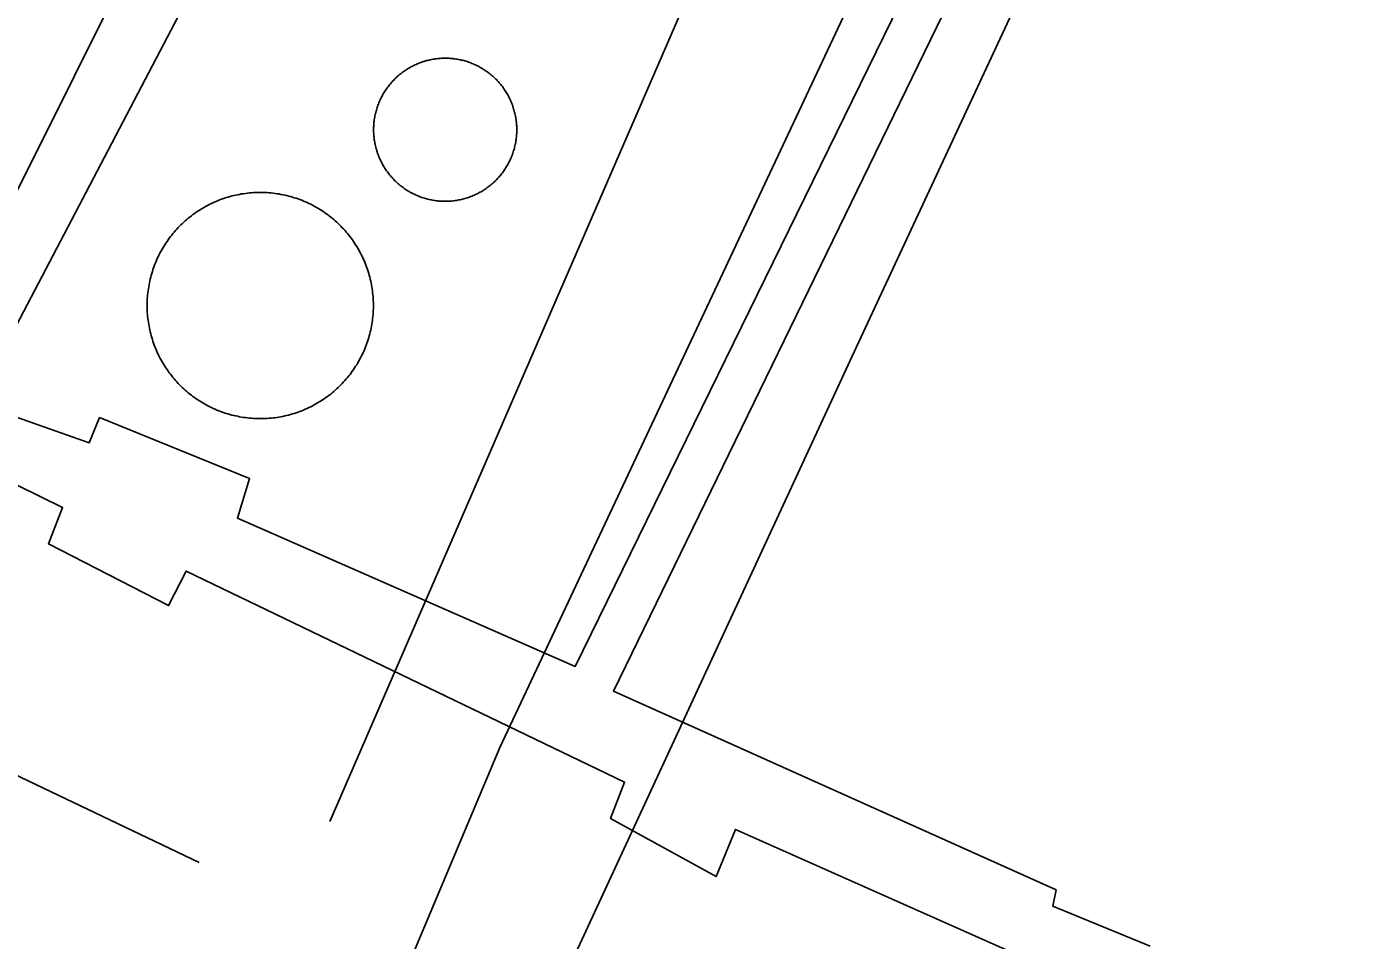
# Model space of a CAD drawing. Extents: x 3683613 to 3738215, y 469626 to 495384.
# Drawn here: x 3700795.9 to 3700999.4, y 479092.2 to 479231.2 of the extents above; entities that cross this region are included whole.
import ezdxf

# ---------------------------------------------------------------- set-up
doc = ezdxf.new("R2010")
doc.units = 0
for name, color, linetype in [('V-DOMW-TANK', 7, 'Continuous'), ('V-RAIL-TRAK', 7, 'Continuous'), ('V-ROAD-CNTR', 7, 'Continuous'), ('V-UTIL-LINE', 7, 'Continuous')]:
    doc.layers.add(name, color=color, linetype=linetype)

msp = doc.modelspace()

# ---------------------------------------------------------------- linework, layer by layer
at = {"layer": 'V-DOMW-TANK'}
for points in [[(3700852.15, 479223.52), (3700852.29, 479223.65), (3700852.44, 479223.78), (3700852.58, 479223.9), (3700852.73, 479224.02), (3700852.88, 479224.14), (3700853.03, 479224.25), (3700853.18, 479224.37), (3700853.33, 479224.48), (3700853.49, 479224.59), (3700853.65, 479224.69), (3700853.81, 479224.79), (3700853.97, 479224.89), (3700854.14, 479224.99), (3700854.3, 479225.08), (3700854.47, 479225.17), (3700854.64, 479225.26), (3700854.81, 479225.35), (3700854.98, 479225.43), (3700855.15, 479225.51), (3700855.33, 479225.58), (3700855.5, 479225.66), (3700855.68, 479225.73), (3700855.86, 479225.79), (3700856.04, 479225.85), (3700856.21, 479225.92), (3700856.4, 479225.97), (3700856.58, 479226.03), (3700856.76, 479226.08), (3700856.95, 479226.12), (3700857.13, 479226.17), (3700857.32, 479226.21), (3700857.5, 479226.25), (3700857.69, 479226.29), (3700857.88, 479226.32), (3700858.06, 479226.34), (3700858.25, 479226.37), (3700858.44, 479226.39), (3700858.63, 479226.41), (3700858.82, 479226.42), (3700859.01, 479226.43), (3700859.2, 479226.44), (3700859.39, 479226.45), (3700859.58, 479226.45), (3700859.77, 479226.45), (3700859.96, 479226.45), (3700860.15, 479226.44), (3700860.34, 479226.42), (3700860.53, 479226.41), (3700860.72, 479226.39), (3700860.91, 479226.37), (3700861.1, 479226.34), (3700861.28, 479226.32), (3700861.47, 479226.29), (3700861.66, 479226.25), (3700861.85, 479226.21), (3700862.03, 479226.17), (3700862.22, 479226.13), (3700862.4, 479226.08), (3700862.58, 479226.03), (3700862.76, 479225.98)], [(3700862.76, 479225.98), (3700862.95, 479225.92), (3700863.13, 479225.86), (3700863.31, 479225.8), (3700863.48, 479225.73), (3700863.66, 479225.66), (3700863.84, 479225.59), (3700864.01, 479225.51), (3700864.18, 479225.43), (3700864.36, 479225.35), (3700864.53, 479225.27), (3700864.69, 479225.18), (3700864.86, 479225.09), (3700865.02, 479224.99), (3700865.19, 479224.9), (3700865.35, 479224.8), (3700865.51, 479224.7), (3700865.67, 479224.59), (3700865.83, 479224.48), (3700865.98, 479224.37), (3700866.14, 479224.26), (3700866.29, 479224.15), (3700866.43, 479224.03), (3700866.58, 479223.91), (3700866.73, 479223.78), (3700866.87, 479223.66), (3700867.01, 479223.53), (3700867.15, 479223.4), (3700867.28, 479223.26), (3700867.42, 479223.13), (3700867.55, 479222.99), (3700867.68, 479222.85), (3700867.8, 479222.71), (3700867.93, 479222.56), (3700868.05, 479222.42), (3700868.17, 479222.27), (3700868.28, 479222.12), (3700868.39, 479221.97), (3700868.5, 479221.81), (3700868.61, 479221.65), (3700868.72, 479221.5), (3700868.82, 479221.34), (3700868.92, 479221.17), (3700869.02, 479221.01), (3700869.11, 479220.85), (3700869.2, 479220.68), (3700869.29, 479220.51), (3700869.37, 479220.34), (3700869.45, 479220.17), (3700869.53, 479220), (3700869.61, 479219.82), (3700869.68, 479219.65), (3700869.75, 479219.47), (3700869.82, 479219.29), (3700869.88, 479219.11), (3700869.94, 479218.93), (3700870, 479218.75), (3700870.05, 479218.57), (3700870.1, 479218.38), (3700870.15, 479218.2), (3700870.2, 479218.02), (3700870.24, 479217.83), (3700870.27, 479217.64), (3700870.31, 479217.46), (3700870.34, 479217.27), (3700870.37, 479217.08), (3700870.4, 479216.89), (3700870.42, 479216.7), (3700870.43, 479216.51), (3700870.45, 479216.33), (3700870.46, 479216.14), (3700870.47, 479215.95), (3700870.48, 479215.76), (3700870.48, 479215.57), (3700870.48, 479215.38), (3700870.47, 479215.18), (3700870.46, 479215), (3700870.45, 479214.81), (3700870.44, 479214.62), (3700870.42, 479214.43), (3700870.4, 479214.24), (3700870.37, 479214.05), (3700870.34, 479213.86), (3700870.31, 479213.68), (3700870.28, 479213.49), (3700870.24, 479213.3), (3700870.2, 479213.12), (3700870.15, 479212.93), (3700870.11, 479212.75), (3700870.06, 479212.56), (3700870, 479212.38), (3700869.94, 479212.2), (3700869.88, 479212.02), (3700869.82, 479211.84), (3700869.75, 479211.66), (3700869.69, 479211.49), (3700869.61, 479211.31), (3700869.54, 479211.14), (3700869.46, 479210.96), (3700869.38, 479210.79), (3700869.29, 479210.62)], [(3700853.03, 479206.86), (3700852.89, 479206.97), (3700852.74, 479207.09), (3700852.59, 479207.21), (3700852.45, 479207.34), (3700852.3, 479207.46), (3700852.16, 479207.59), (3700852.02, 479207.72), (3700851.89, 479207.85), (3700851.76, 479207.99), (3700851.62, 479208.13), (3700851.5, 479208.27), (3700851.37, 479208.41), (3700851.25, 479208.55), (3700851.13, 479208.7), (3700851.01, 479208.85), (3700850.89, 479209), (3700850.78, 479209.15), (3700850.67, 479209.31), (3700850.56, 479209.47), (3700850.46, 479209.62), (3700850.35, 479209.78), (3700850.25, 479209.95), (3700850.16, 479210.11), (3700850.06, 479210.28), (3700849.97, 479210.44), (3700849.89, 479210.61), (3700849.8, 479210.78), (3700849.72, 479210.95), (3700849.64, 479211.13), (3700849.56, 479211.3), (3700849.49, 479211.48), (3700849.42, 479211.65), (3700849.35, 479211.83), (3700849.29, 479212.01), (3700849.23, 479212.19), (3700849.17, 479212.37), (3700849.12, 479212.55), (3700849.07, 479212.73), (3700849.02, 479212.92), (3700848.98, 479213.1), (3700848.93, 479213.29), (3700848.9, 479213.48), (3700848.86, 479213.66), (3700848.83, 479213.85), (3700848.8, 479214.04), (3700848.78, 479214.23), (3700848.76, 479214.42), (3700848.74, 479214.6), (3700848.72, 479214.8), (3700848.71, 479214.98), (3700848.7, 479215.17), (3700848.7, 479215.36), (3700848.7, 479215.55), (3700848.7, 479215.74), (3700848.7, 479215.93), (3700848.71, 479216.12), (3700848.72, 479216.31), (3700848.74, 479216.5), (3700848.75, 479216.69), (3700848.78, 479216.88), (3700848.8, 479217.07), (3700848.83, 479217.26), (3700848.86, 479217.45), (3700848.9, 479217.63), (3700848.93, 479217.82), (3700848.97, 479218.01), (3700849.02, 479218.19), (3700849.06, 479218.37), (3700849.12, 479218.56), (3700849.17, 479218.74), (3700849.23, 479218.92), (3700849.29, 479219.1), (3700849.35, 479219.28), (3700849.42, 479219.46), (3700849.49, 479219.64), (3700849.56, 479219.81), (3700849.64, 479219.98), (3700849.71, 479220.16), (3700849.79, 479220.33), (3700849.88, 479220.5), (3700849.97, 479220.67), (3700850.06, 479220.84), (3700850.15, 479221), (3700850.25, 479221.17), (3700850.35, 479221.33), (3700850.45, 479221.49), (3700850.55, 479221.64), (3700850.66, 479221.8), (3700850.77, 479221.96), (3700850.89, 479222.11), (3700851, 479222.26), (3700851.12, 479222.41), (3700851.24, 479222.56), (3700851.36, 479222.7), (3700851.49, 479222.84), (3700851.62, 479222.98), (3700851.75, 479223.12), (3700851.88, 479223.26), (3700852.02, 479223.39), (3700852.15, 479223.52)], [(3700869.29, 479210.62), (3700869.2, 479210.45), (3700869.11, 479210.29), (3700869.02, 479210.12), (3700868.92, 479209.96), (3700868.82, 479209.79), (3700868.72, 479209.63), (3700868.62, 479209.48), (3700868.51, 479209.32), (3700868.4, 479209.16), (3700868.29, 479209.01), (3700868.17, 479208.86), (3700868.05, 479208.71), (3700867.93, 479208.56), (3700867.81, 479208.42), (3700867.68, 479208.28), (3700867.56, 479208.14), (3700867.42, 479208), (3700867.29, 479207.86), (3700867.16, 479207.73), (3700867.02, 479207.6), (3700866.88, 479207.47), (3700866.74, 479207.35), (3700866.59, 479207.22), (3700866.45, 479207.1), (3700866.29, 479206.98), (3700866.14, 479206.87), (3700865.99, 479206.75), (3700865.84, 479206.64), (3700865.68, 479206.53), (3700865.52, 479206.43), (3700865.36, 479206.33), (3700865.2, 479206.23), (3700865.04, 479206.13), (3700864.87, 479206.04), (3700864.7, 479205.95), (3700864.54, 479205.86), (3700864.37, 479205.77), (3700864.19, 479205.69), (3700864.02, 479205.61), (3700863.85, 479205.54), (3700863.67, 479205.47), (3700863.49, 479205.4), (3700863.31, 479205.33), (3700863.14, 479205.26), (3700862.96, 479205.21), (3700862.77, 479205.15), (3700862.59, 479205.09), (3700862.41, 479205.04), (3700862.23, 479204.99), (3700862.04, 479204.95), (3700861.85, 479204.91), (3700861.67, 479204.87), (3700861.48, 479204.84), (3700861.3, 479204.81), (3700861.11, 479204.78), (3700860.92, 479204.75), (3700860.73, 479204.73), (3700860.54, 479204.71), (3700860.35, 479204.7), (3700860.16, 479204.68), (3700859.97, 479204.68), (3700859.78, 479204.67), (3700859.59, 479204.67), (3700859.4, 479204.67), (3700859.21, 479204.68), (3700859.02, 479204.68), (3700858.83, 479204.7), (3700858.64, 479204.71), (3700858.45, 479204.73), (3700858.27, 479204.75), (3700858.08, 479204.78), (3700857.89, 479204.8), (3700857.7, 479204.83), (3700857.51, 479204.87), (3700857.33, 479204.91), (3700857.14, 479204.95), (3700856.96, 479204.99), (3700856.77, 479205.04), (3700856.59, 479205.09), (3700856.41, 479205.14), (3700856.23, 479205.2), (3700856.04, 479205.26), (3700855.87, 479205.32), (3700855.69, 479205.39), (3700855.51, 479205.46), (3700855.34, 479205.53), (3700855.16, 479205.61), (3700854.99, 479205.69), (3700854.82, 479205.77), (3700854.65, 479205.85), (3700854.48, 479205.94), (3700854.31, 479206.03), (3700854.15, 479206.13), (3700853.98, 479206.22), (3700853.82, 479206.32), (3700853.66, 479206.42), (3700853.5, 479206.53), (3700853.34, 479206.64), (3700853.19, 479206.75), (3700853.03, 479206.86)], [(3700814.94, 479193.7), (3700815.03, 479193.99), (3700815.12, 479194.28), (3700815.22, 479194.56), (3700815.33, 479194.84), (3700815.43, 479195.12), (3700815.54, 479195.4), (3700815.66, 479195.68), (3700815.78, 479195.95), (3700815.91, 479196.22), (3700816.04, 479196.49), (3700816.18, 479196.76), (3700816.32, 479197.03), (3700816.46, 479197.29), (3700816.62, 479197.55), (3700816.77, 479197.81), (3700816.93, 479198.06), (3700817.09, 479198.31), (3700817.26, 479198.56), (3700817.43, 479198.81), (3700817.61, 479199.05), (3700817.79, 479199.29), (3700817.98, 479199.53), (3700818.17, 479199.76), (3700818.36, 479199.99), (3700818.56, 479200.22), (3700818.76, 479200.44), (3700818.96, 479200.66), (3700819.17, 479200.88), (3700819.38, 479201.09), (3700819.6, 479201.3), (3700819.82, 479201.5), (3700820.04, 479201.7), (3700820.27, 479201.9), (3700820.5, 479202.09), (3700820.73, 479202.28), (3700820.97, 479202.47), (3700821.21, 479202.65), (3700821.45, 479202.83), (3700821.7, 479203), (3700821.95, 479203.17), (3700822.2, 479203.33), (3700822.45, 479203.49), (3700822.71, 479203.64), (3700822.97, 479203.79), (3700823.23, 479203.94), (3700823.5, 479204.08), (3700823.77, 479204.22), (3700824.04, 479204.35), (3700824.31, 479204.47), (3700824.58, 479204.6), (3700824.86, 479204.71), (3700825.14, 479204.83), (3700825.42, 479204.93), (3700825.7, 479205.04), (3700825.99, 479205.13), (3700826.27, 479205.23), (3700826.56, 479205.31), (3700826.85, 479205.4), (3700827.14, 479205.48), (3700827.43, 479205.55)], [(3700827.43, 479205.55), (3700827.72, 479205.61), (3700828.02, 479205.68), (3700828.31, 479205.73), (3700828.61, 479205.79), (3700828.9, 479205.83), (3700829.2, 479205.88), (3700829.5, 479205.91), (3700829.8, 479205.94), (3700830.1, 479205.97), (3700830.4, 479205.99), (3700830.7, 479206.01), (3700831, 479206.02), (3700831.29, 479206.02), (3700831.6, 479206.02), (3700831.9, 479206.02), (3700832.2, 479206.01), (3700832.5, 479205.99), (3700832.8, 479205.97), (3700833.1, 479205.94), (3700833.4, 479205.91), (3700833.7, 479205.88), (3700833.99, 479205.83), (3700834.29, 479205.79), (3700834.58, 479205.73), (3700834.88, 479205.68), (3700835.17, 479205.61), (3700835.47, 479205.54), (3700835.76, 479205.47), (3700836.05, 479205.4), (3700836.33, 479205.31), (3700836.62, 479205.22), (3700836.91, 479205.13), (3700837.19, 479205.03), (3700837.48, 479204.93), (3700837.76, 479204.82), (3700838.04, 479204.71), (3700838.31, 479204.59), (3700838.59, 479204.47), (3700838.86, 479204.34), (3700839.13, 479204.21), (3700839.4, 479204.07), (3700839.66, 479203.93), (3700839.92, 479203.79), (3700840.19, 479203.64), (3700840.44, 479203.48), (3700840.7, 479203.33), (3700840.95, 479203.16), (3700841.2, 479202.99), (3700841.44, 479202.82), (3700841.68, 479202.64), (3700841.92, 479202.47), (3700842.16, 479202.28), (3700842.4, 479202.09), (3700842.62, 479201.9), (3700842.85, 479201.7), (3700843.08, 479201.5), (3700843.29, 479201.29), (3700843.51, 479201.08), (3700843.72, 479200.87), (3700843.93, 479200.65), (3700844.14, 479200.44), (3700844.34, 479200.21), (3700844.53, 479199.98), (3700844.73, 479199.76), (3700844.92, 479199.52), (3700845.1, 479199.28), (3700845.28, 479199.04), (3700845.46, 479198.8), (3700845.63, 479198.55), (3700845.8, 479198.31), (3700845.96, 479198.05), (3700846.12, 479197.8), (3700846.28, 479197.54), (3700846.43, 479197.28), (3700846.57, 479197.02), (3700846.71, 479196.76), (3700846.85, 479196.49), (3700846.98, 479196.22), (3700847.11, 479195.94), (3700847.23, 479195.67), (3700847.35, 479195.39), (3700847.46, 479195.11), (3700847.57, 479194.83), (3700847.67, 479194.55), (3700847.77, 479194.27), (3700847.86, 479193.98), (3700847.95, 479193.7), (3700848.03, 479193.41), (3700848.11, 479193.12), (3700848.18, 479192.83), (3700848.25, 479192.53), (3700848.31, 479192.24), (3700848.37, 479191.94), (3700848.42, 479191.65), (3700848.47, 479191.35), (3700848.51, 479191.05), (3700848.54, 479190.75), (3700848.58, 479190.46), (3700848.6, 479190.16), (3700848.62, 479189.86)], [(3700829.49, 479171.71), (3700829.19, 479171.75), (3700828.9, 479171.79), (3700828.6, 479171.84), (3700828.3, 479171.89), (3700828.01, 479171.95), (3700827.71, 479172.01), (3700827.42, 479172.07), (3700827.13, 479172.15), (3700826.84, 479172.22), (3700826.55, 479172.31), (3700826.27, 479172.4), (3700825.98, 479172.49), (3700825.69, 479172.59), (3700825.41, 479172.69), (3700825.13, 479172.8), (3700824.85, 479172.91), (3700824.58, 479173.03), (3700824.3, 479173.15), (3700824.03, 479173.28), (3700823.76, 479173.41), (3700823.49, 479173.54), (3700823.23, 479173.69), (3700822.97, 479173.83), (3700822.71, 479173.98), (3700822.45, 479174.14), (3700822.19, 479174.3), (3700821.94, 479174.46), (3700821.69, 479174.63), (3700821.45, 479174.8), (3700821.2, 479174.98), (3700820.96, 479175.16), (3700820.73, 479175.34), (3700820.49, 479175.53), (3700820.26, 479175.73), (3700820.04, 479175.92), (3700819.81, 479176.12), (3700819.59, 479176.33), (3700819.38, 479176.54), (3700819.17, 479176.75), (3700818.96, 479176.97), (3700818.75, 479177.19), (3700818.55, 479177.41), (3700818.35, 479177.64), (3700818.16, 479177.87), (3700817.97, 479178.1), (3700817.79, 479178.34), (3700817.61, 479178.58), (3700817.43, 479178.82), (3700817.26, 479179.06), (3700817.09, 479179.31), (3700816.93, 479179.57), (3700816.77, 479179.82), (3700816.61, 479180.08), (3700816.46, 479180.34), (3700816.32, 479180.6), (3700816.18, 479180.87), (3700816.04, 479181.14), (3700815.91, 479181.41), (3700815.78, 479181.68), (3700815.66, 479181.95), (3700815.54, 479182.23), (3700815.43, 479182.51), (3700815.32, 479182.79), (3700815.22, 479183.07), (3700815.12, 479183.35), (3700815.03, 479183.64), (3700814.94, 479183.93), (3700814.86, 479184.22), (3700814.78, 479184.51), (3700814.71, 479184.8), (3700814.64, 479185.09), (3700814.58, 479185.38), (3700814.52, 479185.68), (3700814.47, 479185.97), (3700814.42, 479186.27), (3700814.38, 479186.57), (3700814.34, 479186.86), (3700814.31, 479187.16), (3700814.28, 479187.47), (3700814.26, 479187.76), (3700814.25, 479188.06), (3700814.24, 479188.36), (3700814.23, 479188.66), (3700814.23, 479188.96), (3700814.24, 479189.27), (3700814.25, 479189.56), (3700814.26, 479189.86), (3700814.29, 479190.16), (3700814.31, 479190.46), (3700814.34, 479190.76), (3700814.38, 479191.06), (3700814.42, 479191.36), (3700814.47, 479191.66), (3700814.52, 479191.95), (3700814.58, 479192.24), (3700814.64, 479192.54), (3700814.71, 479192.83), (3700814.78, 479193.12), (3700814.86, 479193.42), (3700814.94, 479193.7)], [(3700848.62, 479189.86), (3700848.64, 479189.56), (3700848.65, 479189.26), (3700848.65, 479188.96), (3700848.65, 479188.66), (3700848.65, 479188.36), (3700848.64, 479188.05), (3700848.62, 479187.76), (3700848.6, 479187.46), (3700848.58, 479187.16), (3700848.54, 479186.86), (3700848.51, 479186.56), (3700848.46, 479186.26), (3700848.42, 479185.97), (3700848.37, 479185.67), (3700848.31, 479185.37), (3700848.25, 479185.08), (3700848.18, 479184.79), (3700848.11, 479184.5), (3700848.03, 479184.21), (3700847.95, 479183.92), (3700847.86, 479183.63), (3700847.77, 479183.35), (3700847.67, 479183.06), (3700847.56, 479182.78), (3700847.46, 479182.5), (3700847.34, 479182.22), (3700847.23, 479181.94), (3700847.1, 479181.67), (3700846.98, 479181.4), (3700846.85, 479181.13), (3700846.71, 479180.86), (3700846.57, 479180.59), (3700846.42, 479180.33), (3700846.27, 479180.07), (3700846.12, 479179.81), (3700845.96, 479179.56), (3700845.79, 479179.31), (3700845.63, 479179.06), (3700845.45, 479178.81), (3700845.28, 479178.57), (3700845.1, 479178.33), (3700844.91, 479178.09), (3700844.72, 479177.86), (3700844.53, 479177.63), (3700844.33, 479177.4), (3700844.13, 479177.18), (3700843.93, 479176.96), (3700843.72, 479176.74), (3700843.5, 479176.53), (3700843.29, 479176.32), (3700843.07, 479176.12), (3700842.85, 479175.92), (3700842.62, 479175.72), (3700842.39, 479175.53), (3700842.16, 479175.34), (3700841.92, 479175.15), (3700841.68, 479174.97), (3700841.44, 479174.8), (3700841.19, 479174.62), (3700840.94, 479174.46), (3700840.69, 479174.29), (3700840.43, 479174.13), (3700840.18, 479173.98), (3700839.92, 479173.83), (3700839.65, 479173.68), (3700839.39, 479173.54), (3700839.12, 479173.41), (3700838.85, 479173.28), (3700838.58, 479173.15), (3700838.3, 479173.03), (3700838.03, 479172.91), (3700837.75, 479172.79), (3700837.47, 479172.69), (3700837.19, 479172.58), (3700836.9, 479172.49), (3700836.62, 479172.39), (3700836.33, 479172.31), (3700836.04, 479172.22), (3700835.75, 479172.15), (3700835.46, 479172.07), (3700835.17, 479172.01), (3700834.87, 479171.94), (3700834.58, 479171.89), (3700834.28, 479171.84), (3700833.98, 479171.79), (3700833.69, 479171.74), (3700833.39, 479171.71), (3700833.09, 479171.68), (3700832.79, 479171.65), (3700832.49, 479171.63), (3700832.19, 479171.62), (3700831.89, 479171.6), (3700831.59, 479171.6), (3700831.29, 479171.6), (3700830.99, 479171.6), (3700830.69, 479171.62), (3700830.39, 479171.63), (3700830.09, 479171.65), (3700829.79, 479171.68), (3700829.49, 479171.71)]]:
    msp.add_lwpolyline(points, dxfattribs=at)
at = {"layer": 'V-RAIL-TRAK'}
for points in [[(3700767.63, 478852.07), (3700785.98, 478901.86), (3700806.95, 478961.61), (3700844.68, 479066.45), (3700854.2, 479089.01), (3700867.91, 479121.54), (3700978.82, 479357.56)], [(3700396.54, 478003.92), (3700416.58, 478071.64), (3700426.07, 478103.7), (3700460.6, 478201.06), (3700470.75, 478224.6), (3700479.16, 478241.33), (3700511.27, 478305.24), (3700587.88, 478469.51), (3700596.55, 478487.7), (3700597.52, 478489.73), (3700657.84, 478614.96), (3700718.62, 478746.53), (3700767.63, 478852.07), (3700811.3, 478944.6), (3700863.78, 479058.43), (3700874.44, 479079.69), (3700875.59, 479081.99), (3700922.18, 479182.54), (3700998.51, 479346.53)]]:
    msp.add_lwpolyline(points, dxfattribs=at)
at = {"layer": 'V-ROAD-CNTR'}
for points in [[(3700842.05, 479110.27), (3700898.58, 479240.7), (3700949.23, 479369.57)], [(3700617, 479199.92), (3700758.93, 479134.25), (3700822.14, 479104.03)]]:
    msp.add_lwpolyline(points, dxfattribs=at)
at = {"layer": 'V-UTIL-LINE'}
for points in [[(3701043.17, 479547.07), (3700984.33, 479406.1), (3700930.74, 479428.91), (3700862.14, 479282.35), (3700837.68, 479292.96), (3700780.15, 479177.7)], [(3700966.84, 479091.32), (3700952.01, 479097.41), (3700952.52, 479099.88), (3700885.17, 479130.15), (3700978.86, 479322.68), (3700973.35, 479325.88), (3700879.38, 479133.9), (3700827.98, 479156.46), (3700829.82, 479162.5), (3700807.01, 479171.77), (3700805.43, 479167.92), (3700788.13, 479173.98), (3700843.59, 479279.92), (3700865.31, 479269.82), (3700937.17, 479417.79), (3700986.93, 479395.2), (3701054.44, 479541.47)], [(3700731.09, 478939.96), (3700845.35, 478884.82), (3700883.68, 478960.09), (3700880.63, 478961.98), (3700889.99, 478982.17), (3700895.24, 478980.04), (3700906.24, 479000.8), (3700911.57, 479013.52), (3700948.8, 479089.05), (3700945.76, 479090.39), (3700903.73, 479109.08), (3700900.8, 479101.9), (3700884.74, 479110.76), (3700886.87, 479116.29), (3700820.19, 479148.41), (3700817.51, 479143.15), (3700799.25, 479152.53), (3700801.37, 479158.06), (3700754.06, 479181.36)]]:
    msp.add_lwpolyline(points, dxfattribs=at)

doc.saveas('drawing.dxf')
